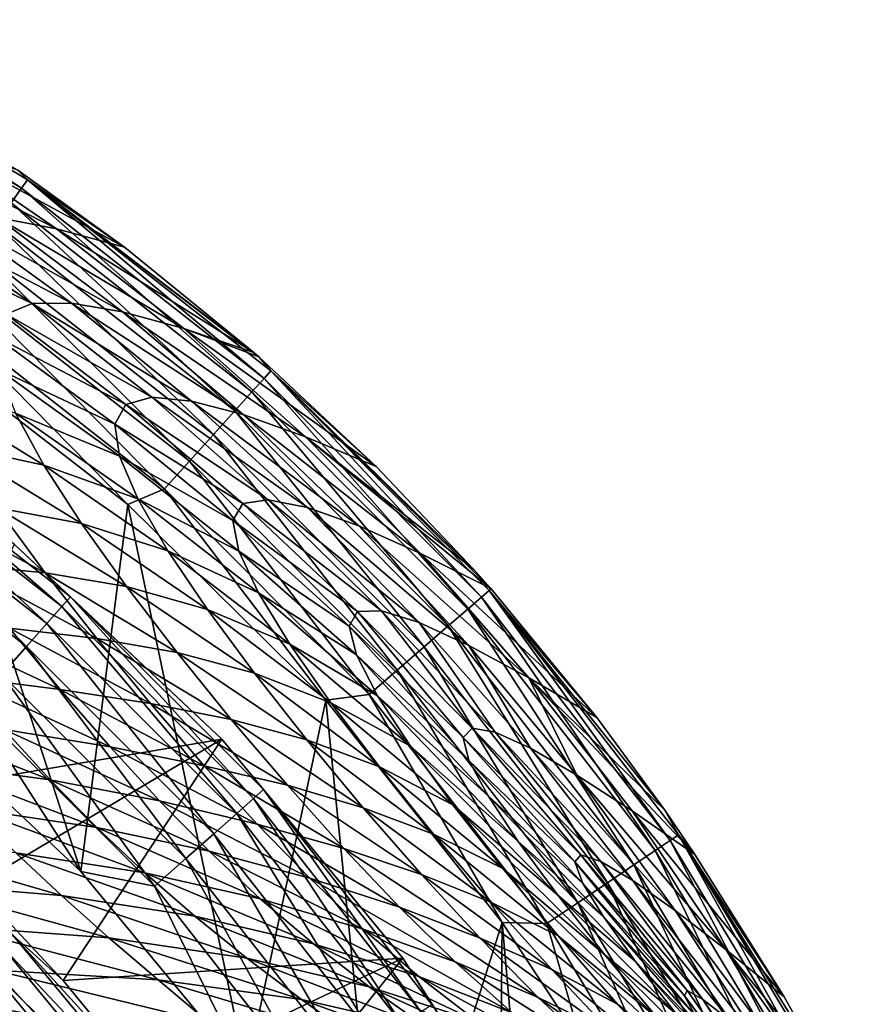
# Model space of a CAD drawing. Header units: metres. Extents: x -92 to 264, y -100 to 50.
# Tile 603 of 721: x 207.33 to 211.6, y 25 to 29.99. Entities that reach past the tile are written whole.
import ezdxf

# ---------------------------------------------------------------- set-up
doc = ezdxf.new("R2010")
doc.units = ezdxf.units.M
doc.layers.add('solid_21062050_01', color=7, linetype='CONTINUOUS')

msp = doc.modelspace()

# ---------------------------------------------------------------- linework, layer by layer
at = {"layer": 'solid_21062050_01'}
for points in [[(206.004364, 29.940292, 0.646536), (206.02829, 29.985363, 0.836088), (207.338745, 29.132309, 0.646536)], [(207.36795, 29.174143, 0.836088), (206.02829, 29.985363, 0.836088), (207.319138, 29.223911, 1.017242)], [(207.338745, 29.132309, 0.646536), (206.02829, 29.985363, 0.836088), (207.36795, 29.174143, 0.836088)], [(206.004364, 29.940292, 0.646536), (207.338745, 29.132309, 0.646536), (207.286224, 29.057289, 0.463465)], [(207.514481, 28.926537, 8.310786), (206.841309, 29.387331, 8.297827), (206.556778, 29.416183, 15.277028)], [(207.214447, 28.983328, 15.304089), (207.514481, 28.926537, 8.310786), (206.556778, 29.416183, 15.277028)], [(207.859756, 28.83359, 1.018012), (207.319138, 29.223911, 1.017242), (206.841309, 29.387331, 8.297827)], [(207.514481, 28.926537, 8.310786), (207.859756, 28.83359, 1.018012), (206.841309, 29.387331, 8.297827)], [(207.36795, 29.174143, 0.836088), (207.319138, 29.223911, 1.017242), (207.859756, 28.83359, 1.018012)], [(207.338745, 29.132309, 0.646536), (207.36795, 29.174143, 0.836088), (208.566055, 28.168526, 0.646536)], [(207.36795, 29.174143, 0.836088), (207.859756, 28.83359, 1.018012), (208.514313, 28.299936, 1.018958)], [(207.36795, 29.174143, 0.836088), (208.514313, 28.299936, 1.018958), (208.53894, 28.278404, 1.018993)], [(208.600189, 28.206453, 0.836088), (207.36795, 29.174143, 0.836088), (208.53894, 28.278404, 1.018993)], [(208.566055, 28.168526, 0.646536), (207.36795, 29.174143, 0.836088), (208.600189, 28.206453, 0.836088)], [(207.338745, 29.132309, 0.646536), (208.504715, 28.100538, 0.463465), (207.286224, 29.057289, 0.463465)], [(207.338745, 29.132309, 0.646536), (208.566055, 28.168526, 0.646536), (208.504715, 28.100538, 0.463465)], [(207.286224, 29.057289, 0.463465), (208.417618, 28.003944, 0.299665), (207.21167, 28.950714, 0.299665)], [(207.286224, 29.057289, 0.463465), (208.504715, 28.100538, 0.463465), (208.417618, 28.003944, 0.299665)], [(207.39241, 28.547966, 28.478468), (206.771484, 28.97835, 28.416891), (206.642746, 28.907385, 34.569653)], [(207.591568, 28.550114, 22.045267), (206.964401, 29.001995, 22.002739), (206.771484, 28.97835, 28.416891)], [(207.39241, 28.547966, 28.478468), (207.591568, 28.550114, 22.045267), (206.771484, 28.97835, 28.416891)], [(207.850067, 28.506275, 15.329925), (207.214447, 28.983328, 15.304089), (206.964401, 29.001995, 22.002739)], [(207.591568, 28.550114, 22.045267), (207.850067, 28.506275, 15.329925), (206.964401, 29.001995, 22.002739)], [(208.160187, 28.421392, 8.322954), (207.514481, 28.926537, 8.310786), (207.214447, 28.983328, 15.304089)], [(207.850067, 28.506275, 15.329925), (208.160187, 28.421392, 8.322954), (207.214447, 28.983328, 15.304089)], [(207.21167, 28.950714, 0.299665), (208.309723, 27.884068, 0.166511), (207.119308, 28.818491, 0.166511)], [(207.21167, 28.950714, 0.299665), (208.417618, 28.003944, 0.299665), (208.309723, 27.884068, 0.166511)], [(208.514313, 28.299936, 1.018958), (207.859756, 28.83359, 1.018012), (207.514481, 28.926537, 8.310786)], [(208.160187, 28.421392, 8.322954), (208.514313, 28.299936, 1.018958), (207.514481, 28.926537, 8.310786)], [(207.260178, 28.494194, 34.648666), (207.39241, 28.547966, 28.478468), (206.642746, 28.907385, 34.569653)], [(207.119308, 28.818491, 0.166511), (208.188538, 27.749287, 0.071481), (207.015579, 28.669851, 0.071481)], [(207.119308, 28.818491, 0.166511), (208.309723, 27.884068, 0.166511), (208.188538, 27.749287, 0.071481)], [(207.015579, 28.669851, 0.071481), (208.0625, 27.609148, 0.016851), (206.9077, 28.515297, 0.016851)], [(207.015579, 28.669851, 0.071481), (208.188538, 27.749287, 0.071481), (208.0625, 27.609148, 0.016851)], [(207.99765, 28.073511, 28.576675), (207.39241, 28.547966, 28.478468), (207.260178, 28.494194, 34.648666)], [(208.198792, 28.054417, 22.116112), (207.591568, 28.550114, 22.045267), (207.39241, 28.547966, 28.478468)], [(207.99765, 28.073511, 28.576675), (208.198792, 28.054417, 22.116112), (207.39241, 28.547966, 28.478468)], [(208.460785, 27.985743, 15.375146), (207.850067, 28.506275, 15.329925), (207.591568, 28.550114, 22.045267)], [(208.198792, 28.054417, 22.116112), (208.460785, 27.985743, 15.375146), (207.591568, 28.550114, 22.045267)], [(206.9077, 28.515297, 0.016851), (207.87587, 27.530052), (206.750397, 28.401525)], [(206.9077, 28.515297, 0.016851), (208.0625, 27.609148, 0.016851), (207.87587, 27.530052)], [(207.865387, 28.036766, 34.771767), (207.260178, 28.494194, 34.648666), (207.202377, 28.383089, 40.576347)], [(207.865387, 28.036766, 34.771767), (207.99765, 28.073511, 28.576675), (207.260178, 28.494194, 34.648666)], [(208.775314, 27.87319, 8.345017), (208.160187, 28.421392, 8.322954), (207.850067, 28.506275, 15.329925)], [(208.460785, 27.985743, 15.375146), (208.775314, 27.87319, 8.345017), (207.850067, 28.506275, 15.329925)], [(208.53894, 28.278404, 1.018993), (208.514313, 28.299936, 1.018958), (208.160187, 28.421392, 8.322954)], [(209.13353, 27.722729, 1.019757), (208.53894, 28.278404, 1.018993), (208.160187, 28.421392, 8.322954)], [(208.775314, 27.87319, 8.345017), (209.13353, 27.722729, 1.019757), (208.160187, 28.421392, 8.322954)], [(206.750397, 28.401525), (207.638062, 25.672016), (206.678879, 26.572826)], [(207.87587, 27.530052), (207.638062, 25.672016), (206.750397, 28.401525)], [(207.810028, 27.93788, 40.717129), (207.202377, 28.383089, 40.576347), (207.221207, 28.21332, 46.275116)], [(207.810028, 27.93788, 40.717129), (207.865387, 28.036766, 34.771767), (207.202377, 28.383089, 40.576347)], [(208.600189, 28.206453, 0.836088), (208.53894, 28.278404, 1.018993), (209.13353, 27.722729, 1.019757)], [(207.833649, 27.775623, 46.423893), (207.221207, 28.21332, 46.275116), (207.307724, 27.992697, 51.744228)], [(207.833649, 27.775623, 46.423893), (207.810028, 27.93788, 40.717129), (207.221207, 28.21332, 46.275116)], [(208.566055, 28.168526, 0.646536), (208.600189, 28.206453, 0.836088), (209.666351, 27.060804, 0.646536)], [(208.600189, 28.206453, 0.836088), (209.13353, 27.722729, 1.019757), (209.625961, 27.203266, 1.020199)], [(208.600189, 28.206453, 0.836088), (209.625961, 27.203266, 1.020199), (209.713074, 27.10503, 1.020252)], [(209.704941, 27.094196, 0.836088), (208.600189, 28.206453, 0.836088), (209.713074, 27.10503, 1.020252)], [(209.666351, 27.060804, 0.646536), (208.600189, 28.206453, 0.836088), (209.704941, 27.094196, 0.836088)], [(207.451614, 27.730173, 56.981144), (206.81723, 28.120676, 56.897163), (206.99826, 27.827894, 61.904224)], [(207.451614, 27.730173, 56.981144), (207.307724, 27.992697, 51.744228), (206.81723, 28.120676, 56.897163)], [(208.566055, 28.168526, 0.646536), (209.597015, 27.00098, 0.463465), (208.504715, 28.100538, 0.463465)], [(208.566055, 28.168526, 0.646536), (209.666351, 27.060804, 0.646536), (209.597015, 27.00098, 0.463465)], [(208.58728, 27.554771, 28.675962), (207.99765, 28.073511, 28.576675), (207.865387, 28.036766, 34.771767)], [(208.785782, 27.514883, 22.187502), (208.198792, 28.054417, 22.116112), (207.99765, 28.073511, 28.576675)], [(208.58728, 27.554771, 28.675962), (208.785782, 27.514883, 22.187502), (207.99765, 28.073511, 28.576675)], [(208.504715, 28.100538, 0.463465), (209.498566, 26.915976, 0.299665), (208.417618, 28.003944, 0.299665)], [(208.504715, 28.100538, 0.463465), (209.597015, 27.00098, 0.463465), (209.498566, 26.915976, 0.299665)], [(208.458542, 27.535006, 34.89621), (207.865387, 28.036766, 34.771767), (207.810028, 27.93788, 40.717129)], [(208.458542, 27.535006, 34.89621), (208.58728, 27.554771, 28.675962), (207.865387, 28.036766, 34.771767)], [(209.045593, 27.42218, 15.420443), (208.460785, 27.985743, 15.375146), (208.198792, 28.054417, 22.116112)], [(208.785782, 27.514883, 22.187502), (209.045593, 27.42218, 15.420443), (208.198792, 28.054417, 22.116112)], [(207.926834, 27.558603, 51.894222), (207.307724, 27.992697, 51.744228), (207.451614, 27.730173, 56.981144)], [(207.926834, 27.558603, 51.894222), (207.833649, 27.775623, 46.423893), (207.307724, 27.992697, 51.744228)], [(208.417618, 28.003944, 0.299665), (209.376602, 26.810438, 0.166511), (208.309723, 27.884068, 0.166511)], [(208.417618, 28.003944, 0.299665), (209.498566, 26.915976, 0.299665), (209.376602, 26.810438, 0.166511)], [(209.357986, 27.283075, 8.366915), (208.775314, 27.87319, 8.345017), (208.460785, 27.985743, 15.375146)], [(209.045593, 27.42218, 15.420443), (209.357986, 27.283075, 8.366915), (208.460785, 27.985743, 15.375146)], [(208.40799, 27.448751, 40.858944), (207.810028, 27.93788, 40.717129), (207.833649, 27.775623, 46.423893)], [(208.40799, 27.448751, 40.858944), (208.458542, 27.535006, 34.89621), (207.810028, 27.93788, 40.717129)], [(206.460953, 27.860306, -0.599173), (207.542099, 27.013277, -0.599173), (206.498917, 27.91531, -0.816342)], [(206.498917, 27.91531, -0.816342), (207.586426, 27.063305, -0.816342), (207.302704, 27.327461, -1.041631)], [(207.542099, 27.013277, -0.599173), (207.586426, 27.063305, -0.816342), (206.498917, 27.91531, -0.816342)], [(208.309723, 27.884068, 0.166511), (209.239609, 26.691753, 0.071481), (208.188538, 27.749287, 0.071481)], [(208.309723, 27.884068, 0.166511), (209.376602, 26.810438, 0.166511), (209.239609, 26.691753, 0.071481)], [(209.625961, 27.203266, 1.020199), (209.13353, 27.722729, 1.019757), (208.775314, 27.87319, 8.345017)], [(209.713074, 27.10503, 1.020252), (209.625961, 27.203266, 1.020199), (208.775314, 27.87319, 8.345017)], [(209.357986, 27.283075, 8.366915), (209.713074, 27.10503, 1.020252), (208.775314, 27.87319, 8.345017)], [(206.396118, 27.766373, -0.402698), (207.466415, 26.927843, -0.402698), (206.460953, 27.860306, -0.599173)], [(207.466415, 26.927843, -0.402698), (207.542099, 27.013277, -0.599173), (206.460953, 27.860306, -0.599173)], [(207.642563, 27.434708, 61.983315), (206.99826, 27.827894, 61.904224), (207.214859, 27.512877, 66.669678)], [(207.642563, 27.434708, 61.983315), (207.451614, 27.730173, 56.981144), (206.99826, 27.827894, 61.904224)], [(208.437515, 27.294933, 46.572983), (207.833649, 27.775623, 46.423893), (207.926834, 27.558603, 51.894222)], [(208.437515, 27.294933, 46.572983), (208.40799, 27.448751, 40.858944), (207.833649, 27.775623, 46.423893)], [(206.307755, 27.638361, -0.237061), (207.363266, 26.811415, -0.237061), (206.396118, 27.766373, -0.402698)], [(207.363266, 26.811415, -0.237061), (207.466415, 26.927843, -0.402698), (206.396118, 27.766373, -0.402698)], [(208.078873, 27.296558, 57.129265), (207.451614, 27.730173, 56.981144), (207.642563, 27.434708, 61.983315)], [(208.078873, 27.296558, 57.129265), (207.926834, 27.558603, 51.894222), (207.451614, 27.730173, 56.981144)], [(208.188538, 27.749287, 0.071481), (209.097137, 26.568357, 0.016851), (208.0625, 27.609148, 0.016851)], [(208.188538, 27.749287, 0.071481), (209.239609, 26.691753, 0.071481), (209.097137, 26.568357, 0.016851)], [(207.237991, 26.670006, -0.110815), (207.363266, 26.811415, -0.237061), (206.307755, 27.638361, -0.237061)], [(208.0625, 27.609148, 0.016851), (208.878494, 26.539337), (207.87587, 27.530052)], [(208.0625, 27.609148, 0.016851), (209.097137, 26.568357, 0.016851), (208.878494, 26.539337)], [(207.458054, 27.184275, 71.187737), (206.775101, 27.552469, 71.098831), (207.021255, 27.226288, 75.353813)], [(207.458054, 27.184275, 71.187737), (207.214859, 27.512877, 66.669678), (206.775101, 27.552469, 71.098831)], [(207.87587, 27.530052), (208.476715, 24.65818), (207.638062, 25.672016)], [(208.878494, 26.539337), (208.476715, 24.65818), (207.87587, 27.530052)], [(208.537415, 27.082882, 52.043755), (207.926834, 27.558603, 51.894222), (208.078873, 27.296558, 57.129265)], [(208.537415, 27.082882, 52.043755), (208.437515, 27.294933, 46.572983), (207.926834, 27.558603, 51.894222)], [(209.038712, 26.98794, 35.062023), (208.458542, 27.535006, 34.89621), (208.40799, 27.448751, 40.858944)], [(209.159912, 26.99157, 28.809742), (208.58728, 27.554771, 28.675962), (208.458542, 27.535006, 34.89621)], [(209.038712, 26.98794, 35.062023), (209.159912, 26.99157, 28.809742), (208.458542, 27.535006, 34.89621)], [(209.350861, 26.932117, 22.285534), (208.785782, 27.514883, 22.187502), (208.58728, 27.554771, 28.675962)], [(209.159912, 26.99157, 28.809742), (209.350861, 26.932117, 22.285534), (208.58728, 27.554771, 28.675962)], [(207.870316, 27.115284, 66.74807), (207.214859, 27.512877, 66.669678), (207.458054, 27.184275, 71.187737)], [(207.870316, 27.115284, 66.74807), (207.642563, 27.434708, 61.983315), (207.214859, 27.512877, 66.669678)], [(209.602707, 26.816961, 15.48385), (209.045593, 27.42218, 15.420443), (208.785782, 27.514883, 22.187502)], [(209.350861, 26.932117, 22.285534), (209.602707, 26.816961, 15.48385), (208.785782, 27.514883, 22.187502)], [(208.279037, 26.999226, 62.130146), (207.642563, 27.434708, 61.983315), (207.870316, 27.115284, 66.74807)], [(208.279037, 26.999226, 62.130146), (208.078873, 27.296558, 57.129265), (207.642563, 27.434708, 61.983315)], [(208.995911, 26.91391, 41.047779), (208.40799, 27.448751, 40.858944), (208.437515, 27.294933, 46.572983)], [(208.995911, 26.91391, 41.047779), (209.038712, 26.98794, 35.062023), (208.40799, 27.448751, 40.858944)], [(209.906403, 26.653191, 8.39786), (209.357986, 27.283075, 8.366915), (209.045593, 27.42218, 15.420443)], [(209.602707, 26.816961, 15.48385), (209.906403, 26.653191, 8.39786), (209.045593, 27.42218, 15.420443)], [(207.302704, 27.327461, -1.041631), (208.351501, 26.342581, -1.041631), (206.619781, 26.04842, -35.04163)], [(207.586426, 27.063305, -0.816342), (208.351501, 26.342581, -1.041631), (207.302704, 27.327461, -1.041631)], [(208.696777, 26.823027, 57.276344), (208.078873, 27.296558, 57.129265), (208.279037, 26.999226, 62.130146)], [(208.696777, 26.823027, 57.276344), (208.537415, 27.082882, 52.043755), (208.078873, 27.296558, 57.129265)], [(209.033173, 26.768707, 46.773808), (208.437515, 27.294933, 46.572983), (208.537415, 27.082882, 52.043755)], [(209.033173, 26.768707, 46.773808), (208.995911, 26.91391, 41.047779), (208.437515, 27.294933, 46.572983)], [(210.249847, 26.451517, 1.020304), (209.713074, 27.10503, 1.020252), (209.357986, 27.283075, 8.366915)], [(209.906403, 26.653191, 8.39786), (210.249847, 26.451517, 1.020304), (209.357986, 27.283075, 8.366915)], [(207.719391, 26.851093, 75.452751), (207.021255, 27.226288, 75.353813), (207.276825, 26.904053, 79.344383)], [(207.719391, 26.851093, 75.452751), (207.458054, 27.184275, 71.187737), (207.021255, 27.226288, 75.353813)], [(208.125549, 26.781305, 71.271172), (207.458054, 27.184275, 71.187737), (207.719391, 26.851093, 75.452751)], [(208.125549, 26.781305, 71.271172), (207.870316, 27.115284, 66.74807), (207.458054, 27.184275, 71.187737)], [(208.516708, 26.67638, 66.897675), (207.870316, 27.115284, 66.74807), (208.125549, 26.781305, 71.271172)], [(208.516708, 26.67638, 66.897675), (208.279037, 26.999226, 62.130146), (207.870316, 27.115284, 66.74807)], [(209.140594, 26.562351, 52.249168), (208.537415, 27.082882, 52.043755), (208.696777, 26.823027, 57.276344)], [(209.140594, 26.562351, 52.249168), (209.033173, 26.768707, 46.773808), (208.537415, 27.082882, 52.043755)], [(209.666351, 27.060804, 0.646536), (209.704941, 27.094196, 0.836088), (210.622131, 25.828762, 0.646536)], [(209.704941, 27.094196, 0.836088), (209.713074, 27.10503, 1.020252), (210.249847, 26.451517, 1.020304)], [(209.704941, 27.094196, 0.836088), (210.249847, 26.451517, 1.020304), (210.594223, 25.982157, 1.020023)], [(210.664474, 25.857252, 0.836088), (209.704941, 27.094196, 0.836088), (210.594223, 25.982157, 1.020023)], [(210.622131, 25.828762, 0.646536), (209.704941, 27.094196, 0.836088), (210.664474, 25.857252, 0.836088)], [(207.542099, 27.013277, -0.599173), (208.513275, 26.042105, -0.599173), (207.586426, 27.063305, -0.816342)], [(207.586426, 27.063305, -0.816342), (208.563309, 26.086426, -0.816342), (208.351501, 26.342581, -1.041631)], [(208.513275, 26.042105, -0.599173), (208.563309, 26.086426, -0.816342), (207.586426, 27.063305, -0.816342)], [(209.666351, 27.060804, 0.646536), (210.546082, 25.77776, 0.463465), (209.597015, 27.00098, 0.463465)], [(209.666351, 27.060804, 0.646536), (210.622131, 25.828762, 0.646536), (210.546082, 25.77776, 0.463465)], [(207.466415, 26.927843, -0.402698), (208.427841, 25.966417, -0.402698), (207.542099, 27.013277, -0.599173)], [(208.427841, 25.966417, -0.402698), (208.513275, 26.042105, -0.599173), (207.542099, 27.013277, -0.599173)], [(208.904617, 26.525791, 62.275818), (208.279037, 26.999226, 62.130146), (208.516708, 26.67638, 66.897675)], [(208.904617, 26.525791, 62.275818), (208.696777, 26.823027, 57.276344), (208.279037, 26.999226, 62.130146)], [(209.573547, 26.351109, 40.118633), (209.038712, 26.98794, 35.062023), (208.995911, 26.91391, 41.047779)], [(209.618652, 26.398104, 34.25388), (209.159912, 26.99157, 28.809742), (209.038712, 26.98794, 35.062023)], [(209.573547, 26.351109, 40.118633), (209.618652, 26.398104, 34.25388), (209.038712, 26.98794, 35.062023)], [(209.735016, 26.377285, 28.130108), (209.350861, 26.932117, 22.285534), (209.159912, 26.99157, 28.809742)], [(209.618652, 26.398104, 34.25388), (209.735016, 26.377285, 28.130108), (209.159912, 26.99157, 28.809742)], [(209.597015, 27.00098, 0.463465), (210.43808, 25.705275, 0.299665), (209.498566, 26.915976, 0.299665)], [(209.597015, 27.00098, 0.463465), (210.546082, 25.77776, 0.463465), (210.43808, 25.705275, 0.299665)], [(207.533813, 26.594046, 83.064621), (206.783218, 26.94681, 82.943413), (207.018234, 26.660021, 86.366875)], [(207.533813, 26.594046, 83.064621), (207.276825, 26.904053, 79.344383), (206.783218, 26.94681, 82.943413)], [(207.363266, 26.811415, -0.237061), (208.311417, 25.863272, -0.237061), (207.466415, 26.927843, -0.402698)], [(208.311417, 25.863272, -0.237061), (208.427841, 25.966417, -0.402698), (207.466415, 26.927843, -0.402698)], [(209.914505, 26.295755, 21.747538), (209.602707, 26.816961, 15.48385), (209.350861, 26.932117, 22.285534)], [(209.735016, 26.377285, 28.130108), (209.914505, 26.295755, 21.747538), (209.350861, 26.932117, 22.285534)], [(207.990494, 26.522346, 79.459068), (207.276825, 26.904053, 79.344383), (207.533813, 26.594046, 83.064621)], [(207.990494, 26.522346, 79.459068), (207.719391, 26.851093, 75.452751), (207.276825, 26.904053, 79.344383)], [(209.603241, 26.233707, 45.727425), (208.995911, 26.91391, 41.047779), (209.033173, 26.768707, 46.773808)], [(209.603241, 26.233707, 45.727425), (209.573547, 26.351109, 40.118633), (208.995911, 26.91391, 41.047779)], [(209.498566, 26.915976, 0.299665), (210.304276, 25.615229, 0.166511), (209.376602, 26.810438, 0.166511)], [(209.498566, 26.915976, 0.299665), (210.43808, 25.705275, 0.299665), (210.304276, 25.615229, 0.166511)], [(208.399582, 26.442448, 75.54731), (207.719391, 26.851093, 75.452751), (207.990494, 26.522346, 79.459068)], [(208.399582, 26.442448, 75.54731), (208.125549, 26.781305, 71.271172), (207.719391, 26.851093, 75.452751)], [(207.237991, 26.670006, -0.110815), (208.169998, 25.737993, -0.110815), (207.363266, 26.811415, -0.237061)], [(208.169998, 25.737993, -0.110815), (208.311417, 25.863272, -0.237061), (207.363266, 26.811415, -0.237061)], [(208.78241, 26.338133, 71.429047), (208.125549, 26.781305, 71.271172), (208.399582, 26.442448, 75.54731)], [(208.78241, 26.338133, 71.429047), (208.516708, 26.67638, 66.897675), (208.125549, 26.781305, 71.271172)], [(209.30719, 26.305868, 57.48315), (208.696777, 26.823027, 57.276344), (208.904617, 26.525791, 62.275818)], [(209.30719, 26.305868, 57.48315), (209.140594, 26.562351, 52.249168), (208.696777, 26.823027, 57.276344)], [(209.376602, 26.810438, 0.166511), (210.153961, 25.513937, 0.071481), (209.239609, 26.691753, 0.071481)], [(209.376602, 26.810438, 0.166511), (210.304276, 25.615229, 0.166511), (210.153961, 25.513937, 0.071481)], [(210.14888, 26.16061, 15.105598), (209.906403, 26.653191, 8.39786), (209.602707, 26.816961, 15.48385)], [(209.914505, 26.295755, 21.747538), (210.14888, 26.16061, 15.105598), (209.602707, 26.816961, 15.48385)], [(209.699677, 26.054571, 51.091476), (209.033173, 26.768707, 46.773808), (209.140594, 26.562351, 52.249168)], [(209.699677, 26.054571, 51.091476), (209.603241, 26.233707, 45.727425), (209.033173, 26.768707, 46.773808)], [(209.150177, 26.201637, 67.0466), (208.516708, 26.67638, 66.897675), (208.78241, 26.338133, 71.429047)], [(209.150177, 26.201637, 67.0466), (208.904617, 26.525791, 62.275818), (208.516708, 26.67638, 66.897675)], [(209.239609, 26.691753, 0.071481), (209.997635, 25.408634, 0.016851), (209.097137, 26.568357, 0.016851)], [(209.239609, 26.691753, 0.071481), (210.153961, 25.513937, 0.071481), (209.997635, 25.408634, 0.016851)], [(207.786194, 26.302946, 86.5131), (207.018234, 26.660021, 86.366875), (207.250244, 26.390429, 89.532463)], [(207.786194, 26.302946, 86.5131), (207.533813, 26.594046, 83.064621), (207.018234, 26.660021, 86.366875)], [(207.237991, 26.670006, -0.110815), (207.097046, 26.510912, -0.030477), (208.01091, 25.59705, -0.030477)], [(207.237991, 26.670006, -0.110815), (208.01091, 25.59705, -0.030477), (208.169998, 25.737993, -0.110815)], [(210.594223, 25.982157, 1.020023), (210.249847, 26.451517, 1.020304), (209.906403, 26.653191, 8.39786)], [(210.747345, 25.758677, 1.019797), (210.594223, 25.982157, 1.020023), (209.906403, 26.653191, 8.39786)], [(210.429688, 25.978809, 8.198777), (210.747345, 25.758677, 1.019797), (209.906403, 26.653191, 8.39786)], [(210.14888, 26.16061, 15.105598), (210.429688, 25.978809, 8.198777), (209.906403, 26.653191, 8.39786)], [(208.262939, 26.207043, 83.20105), (207.533813, 26.594046, 83.064621), (207.786194, 26.302946, 86.5131)], [(208.262939, 26.207043, 83.20105), (207.990494, 26.522346, 79.459068), (207.533813, 26.594046, 83.064621)], [(207.097046, 26.510912, -0.030477), (206.678879, 26.572826), (207.638062, 25.672016)], [(208.878494, 26.539337), (209.181717, 23.547176), (208.476715, 24.65818)], [(209.097137, 26.568357, 0.016851), (209.771439, 25.414064), (208.878494, 26.539337)], [(209.771439, 25.414064), (209.181717, 23.547176), (208.878494, 26.539337)], [(209.521942, 26.010283, 62.485031), (208.904617, 26.525791, 62.275818), (209.150177, 26.201637, 67.0466)], [(209.521942, 26.010283, 62.485031), (209.30719, 26.305868, 57.48315), (208.904617, 26.525791, 62.275818)], [(209.097137, 26.568357, 0.016851), (209.997635, 25.408634, 0.016851), (209.771439, 25.414064)], [(209.853027, 25.824099, 56.223251), (209.140594, 26.562351, 52.249168), (209.30719, 26.305868, 57.48315)], [(209.853027, 25.824099, 56.223251), (209.699677, 26.054571, 51.091476), (209.140594, 26.562351, 52.249168)], [(208.01091, 25.59705, -0.030477), (207.097046, 26.510912, -0.030477), (207.638062, 25.672016)], [(208.683777, 26.108397, 79.571159), (207.990494, 26.522346, 79.459068), (208.262939, 26.207043, 83.20105)], [(208.683777, 26.108397, 79.571159), (208.399582, 26.442448, 75.54731), (207.990494, 26.522346, 79.459068)], [(207.482666, 26.13615, 92.466217), (206.652832, 26.460016, 92.310402), (206.866684, 26.219309, 95.013145)], [(207.482666, 26.13615, 92.466217), (207.250244, 26.390429, 89.532463), (206.652832, 26.460016, 92.310402)], [(209.067368, 25.994804, 75.719307), (208.399582, 26.442448, 75.54731), (208.683777, 26.108397, 79.571159)], [(209.067368, 25.994804, 75.719307), (208.78241, 26.338133, 71.429047), (208.399582, 26.442448, 75.54731)], [(208.036179, 26.030579, 89.707642), (207.250244, 26.390429, 89.532463), (207.482666, 26.13615, 92.466217)], [(208.036179, 26.030579, 89.707642), (207.786194, 26.302946, 86.5131), (207.250244, 26.390429, 89.532463)], [(210.169922, 25.756912, 34.509224), (209.618652, 26.398104, 34.25388), (209.573547, 26.351109, 40.118633)], [(210.270554, 25.723074, 28.338118), (209.735016, 26.377285, 28.130108), (209.618652, 26.398104, 34.25388)], [(210.169922, 25.756912, 34.509224), (210.270554, 25.723074, 28.338118), (209.618652, 26.398104, 34.25388)], [(210.432312, 25.626541, 21.903049), (209.914505, 26.295755, 21.747538), (209.735016, 26.377285, 28.130108)], [(210.270554, 25.723074, 28.338118), (210.432312, 25.626541, 21.903049), (209.735016, 26.377285, 28.130108)], [(208.351501, 26.342581, -1.041631), (207.099304, 25.599304, -35.04163), (206.619781, 26.04842, -35.04163)], [(208.351501, 26.342581, -1.041631), (207.548416, 25.119787, -35.04163), (207.099304, 25.599304, -35.04163)], [(208.351501, 26.342581, -1.041631), (209.268585, 25.23402, -1.041631), (207.548416, 25.119787, -35.04163)], [(208.563309, 26.086426, -0.816342), (209.268585, 25.23402, -1.041631), (208.351501, 26.342581, -1.041631)], [(209.424042, 25.861277, 71.587242), (208.78241, 26.338133, 71.429047), (209.067368, 25.994804, 75.719307)], [(209.424042, 25.861277, 71.587242), (209.150177, 26.201637, 67.0466), (208.78241, 26.338133, 71.429047)], [(210.138718, 25.720629, 40.410778), (209.573547, 26.351109, 40.118633), (209.603241, 26.233707, 45.727425)], [(210.138718, 25.720629, 40.410778), (210.169922, 25.756912, 34.509224), (209.573547, 26.351109, 40.118633)], [(208.530807, 25.912209, 86.677528), (207.786194, 26.302946, 86.5131), (208.036179, 26.030579, 89.707642)], [(208.530807, 25.912209, 86.677528), (208.262939, 26.207043, 83.20105), (207.786194, 26.302946, 86.5131)], [(210.053482, 25.552692, 61.135231), (209.30719, 26.305868, 57.48315), (209.521942, 26.010283, 62.485031)], [(210.053482, 25.552692, 61.135231), (209.853027, 25.824099, 56.223251), (209.30719, 26.305868, 57.48315)], [(210.646835, 25.474773, 15.208357), (210.14888, 26.16061, 15.105598), (209.914505, 26.295755, 21.747538)], [(210.432312, 25.626541, 21.903049), (210.646835, 25.474773, 15.208357), (209.914505, 26.295755, 21.747538)], [(210.180023, 25.612074, 46.043739), (209.603241, 26.233707, 45.727425), (209.699677, 26.054571, 51.091476)], [(210.180023, 25.612074, 46.043739), (210.138718, 25.720629, 40.410778), (209.603241, 26.233707, 45.727425)], [(207.718948, 25.895306, 95.19416), (206.866684, 26.219309, 95.013145), (207.084869, 25.98888, 97.540596)], [(207.718948, 25.895306, 95.19416), (207.482666, 26.13615, 92.466217), (206.866684, 26.219309, 95.013145)], [(208.969437, 25.788839, 83.337372), (208.262939, 26.207043, 83.20105), (208.530807, 25.912209, 86.677528)], [(208.969437, 25.788839, 83.337372), (208.683777, 26.108397, 79.571159), (208.262939, 26.207043, 83.20105)], [(209.774094, 25.686644, 67.262939), (209.150177, 26.201637, 67.0466), (209.424042, 25.861277, 71.587242)], [(209.774094, 25.686644, 67.262939), (209.521942, 26.010283, 62.485031), (209.150177, 26.201637, 67.0466)], [(208.288177, 25.774933, 92.671181), (207.482666, 26.13615, 92.466217), (207.718948, 25.895306, 95.19416)], [(208.288177, 25.774933, 92.671181), (208.036179, 26.030579, 89.707642), (207.482666, 26.13615, 92.466217)], [(210.905472, 25.275244, 8.249535), (210.429688, 25.978809, 8.198777), (210.14888, 26.16061, 15.105598)], [(210.646835, 25.474773, 15.208357), (210.905472, 25.275244, 8.249535), (210.14888, 26.16061, 15.105598)], [(208.513275, 26.042105, -0.599173), (209.360306, 24.960953, -0.599173), (208.563309, 26.086426, -0.816342)], [(208.563309, 26.086426, -0.816342), (209.415314, 24.99892, -0.816342), (209.268585, 25.23402, -1.041631)], [(209.360306, 24.960953, -0.599173), (209.415314, 24.99892, -0.816342), (208.563309, 26.086426, -0.816342)], [(209.362793, 25.656721, 79.763466), (208.683777, 26.108397, 79.571159), (208.969437, 25.788839, 83.337372)], [(209.362793, 25.656721, 79.763466), (209.067368, 25.994804, 75.719307), (208.683777, 26.108397, 79.571159)], [(208.797409, 25.637461, 89.904129), (208.036179, 26.030579, 89.707642), (208.288177, 25.774933, 92.671181)], [(208.797409, 25.637461, 89.904129), (208.530807, 25.912209, 86.677528), (208.036179, 26.030579, 89.707642)], [(208.427841, 25.966417, -0.402698), (209.266373, 24.896114, -0.402698), (208.513275, 26.042105, -0.599173)], [(209.266373, 24.896114, -0.402698), (209.360306, 24.960953, -0.599173), (208.513275, 26.042105, -0.599173)], [(210.285782, 25.440468, 51.423138), (209.699677, 26.054571, 51.091476), (209.853027, 25.824099, 56.223251)], [(210.285782, 25.440468, 51.423138), (210.180023, 25.612074, 46.043739), (209.699677, 26.054571, 51.091476)], [(207.962402, 25.665966, 97.742287), (207.084869, 25.98888, 97.540596), (207.309036, 25.766506, 99.919472)], [(207.962402, 25.665966, 97.742287), (207.718948, 25.895306, 95.19416), (207.084869, 25.98888, 97.540596)], [(209.717484, 25.515568, 75.893173), (209.067368, 25.994804, 75.719307), (209.362793, 25.656721, 79.763466)], [(209.717484, 25.515568, 75.893173), (209.424042, 25.861277, 71.587242), (209.067368, 25.994804, 75.719307)], [(210.291275, 25.250757, 65.839485), (209.521942, 26.010283, 62.485031), (209.774094, 25.686644, 67.262939)], [(210.291275, 25.250757, 65.839485), (210.053482, 25.552692, 61.135231), (209.521942, 26.010283, 62.485031)], [(211.198303, 25.037338, 1.018633), (210.747345, 25.758677, 1.019797), (210.429688, 25.978809, 8.198777)], [(210.905472, 25.275244, 8.249535), (211.198303, 25.037338, 1.018633), (210.429688, 25.978809, 8.198777)], [(210.664474, 25.857252, 0.836088), (210.594223, 25.982157, 1.020023), (210.747345, 25.758677, 1.019797)], [(208.311417, 25.863272, -0.237061), (209.138367, 24.807755, -0.237061), (208.427841, 25.966417, -0.402698)], [(209.138367, 24.807755, -0.237061), (209.266373, 24.896114, -0.402698), (208.427841, 25.966417, -0.402698)], [(208.5466, 25.534, 95.426651), (207.718948, 25.895306, 95.19416), (207.962402, 25.665966, 97.742287)], [(208.5466, 25.534, 95.426651), (208.288177, 25.774933, 92.671181), (207.718948, 25.895306, 95.19416)], [(209.251007, 25.491051, 86.844925), (208.530807, 25.912209, 86.677528), (208.797409, 25.637461, 89.904129)], [(209.251007, 25.491051, 86.844925), (208.969437, 25.788839, 83.337372), (208.530807, 25.912209, 86.677528)], [(207.540359, 25.54974, 102.175438), (206.573547, 25.831203, 101.967056), (206.777771, 25.613163, 104.122597)], [(207.540359, 25.54974, 102.175438), (207.309036, 25.766506, 99.919472), (206.573547, 25.831203, 101.967056)], [(208.169998, 25.737993, -0.110815), (208.98288, 24.700434, -0.110815), (208.311417, 25.863272, -0.237061)], [(208.98288, 24.700434, -0.110815), (209.138367, 24.807755, -0.237061), (208.311417, 25.863272, -0.237061)], [(210.05452, 25.34617, 71.816536), (209.424042, 25.861277, 71.587242), (209.717484, 25.515568, 75.893173)], [(210.05452, 25.34617, 71.816536), (209.774094, 25.686644, 67.262939), (209.424042, 25.861277, 71.587242)], [(210.622131, 25.828762, 0.646536), (211.343643, 24.452585, 0.463465), (210.546082, 25.77776, 0.463465)], [(210.622131, 25.828762, 0.646536), (210.664474, 25.857252, 0.836088), (211.425156, 24.494303, 0.646536)], [(210.622131, 25.828762, 0.646536), (211.425156, 24.494303, 0.646536), (211.343643, 24.452585, 0.463465)], [(210.664474, 25.857252, 0.836088), (210.747345, 25.758677, 1.019797), (211.198303, 25.037338, 1.018633)], [(210.664474, 25.857252, 0.836088), (211.198303, 25.037338, 1.018633), (211.429626, 24.623278, 1.017662)], [(211.470551, 24.517633, 0.836088), (210.664474, 25.857252, 0.836088), (211.429626, 24.623278, 1.017662)], [(211.425156, 24.494303, 0.646536), (210.664474, 25.857252, 0.836088), (211.470551, 24.517633, 0.836088)], [(209.659912, 25.334198, 83.556549), (208.969437, 25.788839, 83.337372), (209.251007, 25.491051, 86.844925)], [(209.659912, 25.334198, 83.556549), (209.362793, 25.656721, 79.763466), (208.969437, 25.788839, 83.337372)], [(210.446457, 25.216496, 56.565849), (209.853027, 25.824099, 56.223251), (210.053482, 25.552692, 61.135231)], [(210.446457, 25.216496, 56.565849), (210.285782, 25.440468, 51.423138), (209.853027, 25.824099, 56.223251)], [(210.546082, 25.77776, 0.463465), (211.227875, 24.393278, 0.299665), (210.43808, 25.705275, 0.299665)], [(210.546082, 25.77776, 0.463465), (211.343643, 24.452585, 0.463465), (211.227875, 24.393278, 0.299665)], [(208.215256, 25.44585, 100.136284), (207.309036, 25.766506, 99.919472), (207.540359, 25.54974, 102.175438)], [(208.215256, 25.44585, 100.136284), (207.962402, 25.665966, 97.742287), (207.309036, 25.766506, 99.919472)], [(208.169998, 25.737993, -0.110815), (208.01091, 25.59705, -0.030477), (208.807953, 24.579695, -0.030477)], [(208.169998, 25.737993, -0.110815), (208.807953, 24.579695, -0.030477), (208.98288, 24.700434, -0.110815)], [(209.068176, 25.380684, 92.900375), (208.288177, 25.774933, 92.671181), (208.5466, 25.534, 95.426651)], [(209.068176, 25.380684, 92.900375), (208.797409, 25.637461, 89.904129), (208.288177, 25.774933, 92.671181)], [(210.707474, 25.069099, 34.831257), (210.169922, 25.756912, 34.509224), (210.138718, 25.720629, 40.410778)], [(210.787796, 25.024506, 28.602104), (210.270554, 25.723074, 28.338118), (210.169922, 25.756912, 34.509224)], [(210.707474, 25.069099, 34.831257), (210.787796, 25.024506, 28.602104), (210.169922, 25.756912, 34.509224)], [(210.557983, 24.928736, 70.340202), (209.774094, 25.686644, 67.262939), (210.05452, 25.34617, 71.816536)], [(210.557983, 24.928736, 70.340202), (210.291275, 25.250757, 65.839485), (209.774094, 25.686644, 67.262939)], [(210.693604, 25.042152, 40.778206), (210.138718, 25.720629, 40.410778), (210.180023, 25.612074, 46.043739)], [(210.693604, 25.042152, 40.778206), (210.707474, 25.069099, 34.831257), (210.138718, 25.720629, 40.410778)], [(210.926254, 24.916027, 22.102058), (210.432312, 25.626541, 21.903049), (210.270554, 25.723074, 28.338118)], [(210.787796, 25.024506, 28.602104), (210.926254, 24.916027, 22.102058), (210.270554, 25.723074, 28.338118)], [(210.43808, 25.705275, 0.299665), (211.084427, 24.319542, 0.166511), (210.304276, 25.615229, 0.166511)], [(210.43808, 25.705275, 0.299665), (211.227875, 24.393278, 0.299665), (211.084427, 24.319542, 0.166511)], [(208.01091, 25.59705, -0.030477), (207.638062, 25.672016), (208.476715, 24.65818)], [(208.815674, 25.305735, 97.997223), (207.962402, 25.665966, 97.742287), (208.215256, 25.44585, 100.136284)], [(208.815674, 25.305735, 97.997223), (208.5466, 25.534, 95.426651), (207.962402, 25.665966, 97.742287)], [(209.532974, 25.214447, 90.106743), (208.797409, 25.637461, 89.904129), (209.068176, 25.380684, 92.900375)], [(209.532974, 25.214447, 90.106743), (209.251007, 25.491051, 86.844925), (208.797409, 25.637461, 89.904129)], [(210.021851, 25.175365, 79.959801), (209.362793, 25.656721, 79.763466), (209.659912, 25.334198, 83.556549)], [(210.021851, 25.175365, 79.959801), (209.717484, 25.515568, 75.893173), (209.362793, 25.656721, 79.763466)], [(207.780045, 25.336124, 104.334183), (206.777771, 25.613163, 104.122597), (206.987122, 25.394724, 106.211601)], [(207.780045, 25.336124, 104.334183), (207.540359, 25.54974, 102.175438), (206.777771, 25.613163, 104.122597)], [(207.294907, 25.350376, -35.257172), (207.099304, 25.599304, -35.04163), (207.548416, 25.119787, -35.04163)], [(208.807953, 24.579695, -0.030477), (208.01091, 25.59705, -0.030477), (208.476715, 24.65818)], [(210.304276, 25.615229, 0.166511), (210.923294, 24.236557, 0.071481), (210.153961, 25.513937, 0.071481)], [(210.748703, 24.9422, 46.442696), (210.180023, 25.612074, 46.043739), (210.285782, 25.440468, 51.423138)], [(210.748703, 24.9422, 46.442696), (210.693604, 25.042152, 40.778206), (210.180023, 25.612074, 46.043739)], [(210.304276, 25.615229, 0.166511), (211.084427, 24.319542, 0.166511), (210.923294, 24.236557, 0.071481)], [(211.11441, 24.751402, 15.340837), (210.646835, 25.474773, 15.208357), (210.432312, 25.626541, 21.903049)], [(210.926254, 24.916027, 22.102058), (211.11441, 24.751402, 15.340837), (210.432312, 25.626541, 21.903049)], [(208.479263, 25.232508, 102.401665), (207.540359, 25.54974, 102.175438), (207.780045, 25.336124, 104.334183)], [(208.479263, 25.232508, 102.401665), (208.215256, 25.44585, 100.136284), (207.540359, 25.54974, 102.175438)], [(209.348602, 25.139767, 95.685799), (208.5466, 25.534, 95.426651), (208.815674, 25.305735, 97.997223)], [(209.348602, 25.139767, 95.685799), (209.068176, 25.380684, 92.900375), (208.5466, 25.534, 95.426651)], [(210.652527, 24.950851, 61.488739), (210.053482, 25.552692, 61.135231), (210.291275, 25.250757, 65.839485)], [(210.652527, 24.950851, 61.488739), (210.446457, 25.216496, 56.565849), (210.053482, 25.552692, 61.135231)], [(209.953949, 25.034513, 87.097633), (209.251007, 25.491051, 86.844925), (209.532974, 25.214447, 90.106743)], [(209.953949, 25.034513, 87.097633), (209.659912, 25.334198, 83.556549), (209.251007, 25.491051, 86.844925)], [(210.354782, 25.000153, 76.141655), (209.717484, 25.515568, 75.893173), (210.021851, 25.175365, 79.959801)], [(210.354782, 25.000153, 76.141655), (210.05452, 25.34617, 71.816536), (209.717484, 25.515568, 75.893173)], [(210.153961, 25.513937, 0.071481), (210.755692, 24.150301, 0.016851), (209.997635, 25.408634, 0.016851)], [(210.153961, 25.513937, 0.071481), (210.923294, 24.236557, 0.071481), (210.755692, 24.150301, 0.016851)], [(209.098282, 25.08782, 100.407616), (208.215256, 25.44585, 100.136284), (208.479263, 25.232508, 102.401665)], [(209.098282, 25.08782, 100.407616), (208.815674, 25.305735, 97.997223), (208.215256, 25.44585, 100.136284)], [(210.864822, 24.778881, 51.844307), (210.285782, 25.440468, 51.423138), (210.446457, 25.216496, 56.565849)], [(210.864822, 24.778881, 51.844307), (210.748703, 24.9422, 46.442696), (210.285782, 25.440468, 51.423138)], [(211.343521, 24.538528, 8.315293), (210.905472, 25.275244, 8.249535), (210.646835, 25.474773, 15.208357)], [(211.11441, 24.751402, 15.340837), (211.343521, 24.538528, 8.315293), (210.646835, 25.474773, 15.208357)], [(208.029129, 25.123163, 106.421295), (206.987122, 25.394724, 106.211601), (207.200638, 25.172789, 108.258217)], [(208.029129, 25.123163, 106.421295), (207.780045, 25.336124, 104.334183), (206.987122, 25.394724, 106.211601)], [(209.821884, 24.956839, 93.138634), (209.068176, 25.380684, 92.900375), (209.348602, 25.139767, 95.685799)], [(209.821884, 24.956839, 93.138634), (209.532974, 25.214447, 90.106743), (209.068176, 25.380684, 92.900375)], [(209.771439, 25.414064), (209.741959, 22.356436), (209.181717, 23.547176)], [(209.771439, 25.414064), (210.148483, 21.105009), (209.741959, 22.356436)], [(210.174454, 24.80109), (210.148483, 21.105009), (209.771439, 25.414064)], [(209.997635, 25.408634, 0.016851), (210.174454, 24.80109), (209.771439, 25.414064)], [(209.997635, 25.408634, 0.016851), (210.755692, 24.150301, 0.016851), (210.174454, 24.80109)], [(207.294907, 25.350376, -35.257172), (208.095963, 24.382065, -35.257172), (207.237473, 25.296432, -35.460682)], [(207.294907, 25.350376, -35.257172), (207.548416, 25.119787, -35.04163), (207.96521, 24.611923, -35.04163)], [(207.294907, 25.350376, -35.257172), (207.96521, 24.611923, -35.04163), (208.095963, 24.382065, -35.257172)], [(208.756149, 25.023485, 104.563965), (207.780045, 25.336124, 104.334183), (208.029129, 25.123163, 106.421295)], [(208.756149, 25.023485, 104.563965), (208.479263, 25.232508, 102.401665), (207.780045, 25.336124, 104.334183)], [(210.328476, 24.851509, 83.782547), (209.659912, 25.334198, 83.556549), (209.953949, 25.034513, 87.097633)], [(210.328476, 24.851509, 83.782547), (210.021851, 25.175365, 79.959801), (209.659912, 25.334198, 83.556549)], [(210.84639, 24.597118, 74.634315), (210.05452, 25.34617, 71.816536), (210.354782, 25.000153, 76.141655)], [(210.84639, 24.597118, 74.634315), (210.557983, 24.928736, 70.340202), (210.05452, 25.34617, 71.816536)], [(207.237473, 25.296432, -35.460682), (208.032211, 24.335747, -35.460682), (207.149216, 25.213554, -35.64225)], [(208.095963, 24.382065, -35.257172), (208.032211, 24.335747, -35.460682), (207.237473, 25.296432, -35.460682)], [(209.643829, 24.912567, 98.280563), (208.815674, 25.305735, 97.997223), (209.098282, 25.08782, 100.407616)], [(209.643829, 24.912567, 98.280563), (209.348602, 25.139767, 95.685799), (208.815674, 25.305735, 97.997223)], [(209.268585, 25.23402, -1.041631), (207.96521, 24.611923, -35.04163), (207.548416, 25.119787, -35.04163)], [(209.268585, 25.23402, -1.041631), (208.3479, 24.077887, -35.04163), (207.96521, 24.611923, -35.04163)], [(209.268585, 25.23402, -1.041631), (210.03949, 24.019258, -1.041631), (208.3479, 24.077887, -35.04163)], [(209.396729, 24.877827, 102.683182), (208.479263, 25.232508, 102.401665), (208.756149, 25.023485, 104.563965)], [(209.396729, 24.877827, 102.683182), (209.098282, 25.08782, 100.407616), (208.479263, 25.232508, 102.401665)], [(209.415314, 24.99892, -0.816342), (210.03949, 24.019258, -1.041631), (209.268585, 25.23402, -1.041631)], [(210.894592, 24.654221, 66.207863), (210.291275, 25.250757, 65.839485), (210.557983, 24.928736, 70.340202)], [(210.894592, 24.654221, 66.207863), (210.652527, 24.950851, 61.488739), (210.291275, 25.250757, 65.839485)], [(211.429626, 24.623278, 1.017662), (211.198303, 25.037338, 1.018633), (210.905472, 25.275244, 8.249535)], [(211.604355, 24.285969, 1.016685), (211.429626, 24.623278, 1.017662), (210.905472, 25.275244, 8.249535)], [(211.343521, 24.538528, 8.315293), (211.604355, 24.285969, 1.016685), (210.905472, 25.275244, 8.249535)], [(207.149216, 25.213554, -35.64225), (207.934265, 24.264582, -35.64225), (207.034348, 25.105686, -35.793232)], [(208.032211, 24.335747, -35.460682), (207.934265, 24.264582, -35.64225), (207.149216, 25.213554, -35.64225)], [(210.250824, 24.756794, 90.396736), (209.532974, 25.214447, 90.106743), (209.821884, 24.956839, 93.138634)], [(210.250824, 24.756794, 90.396736), (209.953949, 25.034513, 87.097633), (209.532974, 25.214447, 90.106743)], [(211.03299, 24.563004, 57.004704), (210.446457, 25.216496, 56.565849), (210.652527, 24.950851, 61.488739)], [(211.03299, 24.563004, 57.004704), (210.864822, 24.778881, 51.844307), (210.446457, 25.216496, 56.565849)], [(207.415833, 24.943651, 110.285095), (207.200638, 25.172789, 108.258217), (206.262726, 25.164246, 110.122696)], [(207.415833, 24.943651, 110.285095), (206.262726, 25.164246, 110.122696), (206.430954, 24.917461, 112.163399)], [(208.286469, 24.907568, 108.461319), (207.200638, 25.172789, 108.258217), (207.415833, 24.943651, 110.285095)], [(208.286469, 24.907568, 108.461319), (208.029129, 25.123163, 106.421295), (207.200638, 25.172789, 108.258217)], [(210.124283, 24.716042, 95.95639), (209.348602, 25.139767, 95.685799), (209.643829, 24.912567, 98.280563)], [(210.124283, 24.716042, 95.95639), (209.821884, 24.956839, 93.138634), (209.348602, 25.139767, 95.685799)], [(210.666473, 24.659882, 80.234138), (210.021851, 25.175365, 79.959801), (210.328476, 24.851509, 83.782547)], [(210.666473, 24.659882, 80.234138), (210.354782, 25.000153, 76.141655), (210.021851, 25.175365, 79.959801)], [(207.034348, 25.105686, -35.793232), (207.806778, 24.171961, -35.793232), (206.898331, 24.977966, -35.906437)], [(207.934265, 24.264582, -35.64225), (207.806778, 24.171961, -35.793232), (207.034348, 25.105686, -35.793232)], [(209.047455, 24.816261, 106.648674), (208.029129, 25.123163, 106.421295), (208.286469, 24.907568, 108.461319)], [(209.047455, 24.816261, 106.648674), (208.756149, 25.023485, 104.563965), (208.029129, 25.123163, 106.421295)], [(209.957382, 24.696775, 100.708519), (209.098282, 25.08782, 100.407616), (209.396729, 24.877827, 102.683182)], [(209.957382, 24.696775, 100.708519), (209.643829, 24.912567, 98.280563), (209.098282, 25.08782, 100.407616)], [(210.633682, 24.551115, 87.360283), (209.953949, 25.034513, 87.097633), (210.250824, 24.756794, 90.396736)], [(210.633682, 24.551115, 87.360283), (210.328476, 24.851509, 83.782547), (209.953949, 25.034513, 87.097633)], [(211.23262, 24.32408, 40.161674), (210.707474, 25.069099, 34.831257), (210.693604, 25.042152, 40.778206)], [(211.289642, 24.248564, 45.747986), (210.693604, 25.042152, 40.778206), (210.748703, 24.9422, 46.442696)], [(211.289642, 24.248564, 45.747986), (211.23262, 24.32408, 40.161674), (210.693604, 25.042152, 40.778206)], [(211.236481, 24.330505, 34.292839), (210.787796, 25.024506, 28.602104), (210.707474, 25.069099, 34.831257)], [(211.23262, 24.32408, 40.161674), (211.236481, 24.330505, 34.292839), (210.707474, 25.069099, 34.831257)], [(209.713333, 24.673326, 104.849297), (208.756149, 25.023485, 104.563965), (209.047455, 24.816261, 106.648674)], [(209.713333, 24.673326, 104.849297), (209.396729, 24.877827, 102.683182), (208.756149, 25.023485, 104.563965)], [(211.149353, 24.26639, 78.718452), (210.354782, 25.000153, 76.141655), (210.666473, 24.659882, 80.234138)], [(211.149353, 24.26639, 78.718452), (210.84639, 24.597118, 74.634315), (210.354782, 25.000153, 76.141655)], [(211.297729, 24.270433, 28.146599), (210.926254, 24.916027, 22.102058), (210.787796, 25.024506, 28.602104)], [(211.236481, 24.330505, 34.292839), (211.297729, 24.270433, 28.146599), (210.787796, 25.024506, 28.602104)]]:
    msp.add_3dface(points, dxfattribs=at)

doc.saveas('drawing.dxf')
